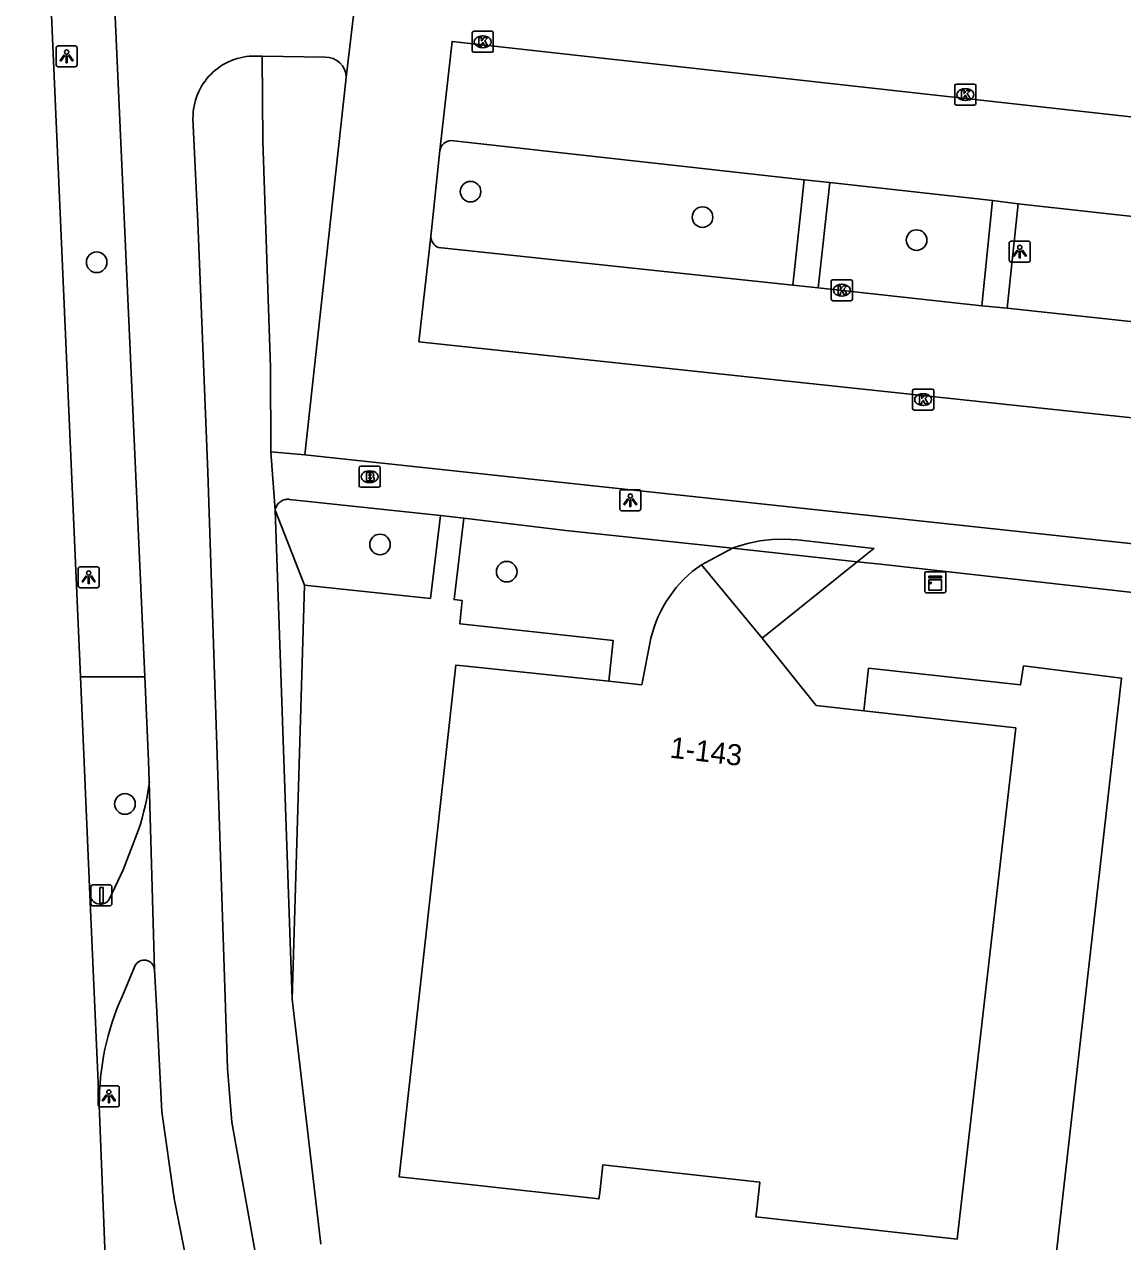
# Model space of a CAD drawing. Extents: x 161928 to 163055, y 386475 to 387428.
# Drawn here: x 161979 to 162031.2, y 386553.8 to 386611.6 of the extents above; entities that cross this region are included whole.
import ezdxf

# ---------------------------------------------------------------- set-up
doc = ezdxf.new("R2010")
doc.units = 0
for name, color, linetype in [('IMGEO_Afsluitpaal', 7, 'Continuous'), ('IMGEO_Berm_groen', 7, 'Continuous'), ('IMGEO_Boom', 7, 'Continuous'), ('IMGEO_Brandkraan', 7, 'Continuous'), ('IMGEO_Fietspad_gesloten', 7, 'Continuous'), ('IMGEO_Groenvoorziening', 7, 'Continuous'), ('IMGEO_Haag', 7, 'Continuous'), ('IMGEO_Kast', 7, 'Continuous'), ('IMGEO_Kolk', 7, 'Continuous'), ('IMGEO_Lichtpunt', 7, 'Continuous'), ('IMGEO_Pand', 7, 'Continuous'), ('IMGEO_Pand_nummerreeks', 7, 'Continuous'), ('IMGEO_Parkeervlak_open', 7, 'Continuous'), ('IMGEO_Rijbaan_lokaal_open', 7, 'Continuous'), ('IMGEO_Rijbaan_regionaal_gesloten', 7, 'Continuous'), ('IMGEO_Voetpad_open', 7, 'Continuous')]:
    doc.layers.add(name, color=color, linetype=linetype)

msp = doc.modelspace()

# ---------------------------------------------------------------- linework, layer by layer
at = {"layer": 'IMGEO_Afsluitpaal'}
for p, q in [((161982.282, 386570.766), (161983.072, 386570.766)), ((161983.072, 386570.766), (161982.282, 386570.766)), ((161982.182, 386569.866), (161982.182, 386570.666)), ((161982.182, 386570.666), (161982.182, 386569.866)), ((161983.172, 386570.666), (161983.172, 386569.866)), ((161983.172, 386569.866), (161983.172, 386570.666)), ((161983.072, 386569.766), (161982.282, 386569.766)), ((161982.282, 386569.766), (161983.072, 386569.766))]:
    msp.add_line(p, q, dxfattribs=at)
msp.add_lwpolyline([(161982.602, 386570.641), (161982.752, 386570.641), (161982.752, 386569.891), (161982.602, 386569.891), (161982.602, 386570.641)], dxfattribs=at)
for centre, start, end in [((161982.282, 386570.666), 90, 180), ((161982.282, 386570.666), 90, 180), ((161983.072, 386570.666), 0, 90), ((161983.072, 386570.666), 360, 90), ((161982.282, 386569.866), 180, 270), ((161982.282, 386569.866), 180, 270), ((161983.072, 386569.866), 270, 0), ((161983.072, 386569.866), 270, 0)]:
    msp.add_arc(centre, 0.1, start, end, dxfattribs=at)
at = {"layer": 'IMGEO_Berm_groen'}
msp.add_lwpolyline([(161981.679, 386580.648), (161984.736, 386580.648)], dxfattribs=at)
at = {"layer": 'IMGEO_Boom'}
for centre in [(162000.2, 386603.683), (162011.21, 386602.474), (162021.372, 386601.382), (161982.451, 386600.33), (161995.902, 386586.928), (162001.915, 386585.635), (161983.794, 386574.606)]:
    msp.add_circle(centre, 0.489, dxfattribs=at)
at = {"layer": 'IMGEO_Brandkraan'}
for p, q in [((161994.908, 386589.719), (161994.908, 386590.571)), ((161994.983, 386590.645), (161995.835, 386590.645)), ((161995.396, 386590.425), (161995.421, 386590.425)), ((161995.909, 386590.571), (161995.909, 386589.719)), ((161995.419, 386589.865), (161995.394, 386589.865)), ((161995.835, 386589.645), (161994.983, 386589.645))]:
    msp.add_line(p, q, dxfattribs=at)
for points in [[(161994.908, 386589.719), (161994.908, 386590.571)], [(161994.983, 386590.645), (161995.835, 386590.645)], [(161995.909, 386590.571), (161995.909, 386589.719)], [(161995.256, 386590.345), (161995.256, 386589.945), (161995.469, 386589.945)], [(161995.487, 386590.345), (161995.256, 386590.345)], [(161995.435, 386590.264), (161995.381, 386590.264), (161995.381, 386590.188)], [(161995.381, 386590.188), (161995.434, 386590.188)], [(161995.443, 386590.112), (161995.381, 386590.112), (161995.381, 386590.031)], [(161995.381, 386590.031), (161995.443, 386590.031)], [(161995.835, 386589.645), (161994.983, 386589.645)]]:
    msp.add_lwpolyline(points, dxfattribs=at)
for centre, radius, start, end in [((161994.985, 386590.569), 0.0765, 91.55205, 178.44795), ((161994.985, 386590.569), 0.0765, 91.55205, 178.44795), ((161995.833, 386590.569), 0.0765, 1.55205, 88.44795), ((161995.833, 386590.569), 0.0765, 1.55205, 88.44795), ((161995.436, 386590.226), 0.0379, 267.82845, 90.93552), ((161995.444, 386590.071), 0.0404, 269.87594, 90.50774), ((161995.475, 386590.196), 0.251, 268.66757, 293.53466), ((161995.491, 386590.2), 0.145, 59.4692, 91.53667), ((161995.516, 386590.247), 0.0922, 285.51372, 58.15012), ((161995.521, 386590.055), 0.105, 301.31148, 78.98903), ((161994.985, 386589.721), 0.0765, 181.55205, 268.44795), ((161994.985, 386589.721), 0.0765, 181.55205, 268.44795), ((161995.833, 386589.721), 0.0765, 271.55205, 358.44795), ((161995.833, 386589.721), 0.0765, 271.55205, 358.44795)]:
    msp.add_arc(centre, radius, start, end, dxfattribs=at)
for centre, major_axis, ratio, start_param, end_param in [((161995.395, 386590.145), (-0.387, 0.002), 0.722429, 4.712389, 7.853982), ((161995.42, 386590.145), (-0.39, 0.002), 0.717154, 1.570796, 4.712389)]:
    msp.add_ellipse(centre, major_axis=major_axis, ratio=ratio, start_param=start_param, end_param=end_param, dxfattribs=at)
at = {"layer": 'IMGEO_Fietspad_gesloten'}
for points in [[(161984.736, 386580.648), (161979.611, 386694.81), (161979.277, 386701.082), (161979.827, 386719.32), (161980.765, 386731.703), (161982.714, 386750), (161987.259, 386790.761)], [(161989.989, 386610.121), (161990.304, 386610.116)], [(161990.304, 386610.116), (161993.298, 386610.068)], [(161992.685, 386538.39), (161992.193, 386540.996), (161988.872, 386559.492), (161988.666, 386562.04), (161987.732, 386590.364), (161987.261, 386602.235), (161987.023, 386607.161)], [(161984.951, 386575.648), (161984.915, 386576.654), (161984.736, 386580.648)], [(161984.951, 386575.648), (161985.195, 386566.729)], [(161989.951, 386536.793), (161989.468, 386538.945), (161986.136, 386555.866), (161985.55, 386559.992), (161985.291, 386565.038), (161985.195, 386566.729)]]:
    msp.add_lwpolyline(points, dxfattribs=at)
for centre, radius, start, end in [((161989.948, 386607.196), 2.925, 89.19514, 180.68884), ((161993.317, 386609.088), 0.98, 1.20388, 91.13678)]:
    msp.add_arc(centre, radius, start, end, dxfattribs=at)
at = {"layer": 'IMGEO_Groenvoorziening'}
for points in [[(161990.927, 386588.562), (161992.319, 386584.995)], [(161999.875, 386588.173), (161999.415, 386584.314), (161999.795, 386584.263), (161999.692, 386583.164), (162000, 386583.13), (162006.968, 386582.364), (162006.765, 386580.431)], [(162018.863, 386579.029), (162019.09, 386581.049), (162026.306, 386580.259), (162026.449, 386581.159), (162031.095, 386580.585), (162027.625, 386549.83)]]:
    msp.add_lwpolyline(points, dxfattribs=at)
at = {"layer": 'IMGEO_Haag'}
for points in [[(161992.319, 386584.995), (161998.295, 386584.369), (161998.765, 386588.307)], [(161991.738, 386565.329), (161992.319, 386584.995)]]:
    msp.add_lwpolyline(points, dxfattribs=at)
at = {"layer": 'IMGEO_Kast'}
for p, q in [((162021.762, 386584.707), (162021.762, 386585.548)), ((162021.762, 386585.548), (162021.762, 386584.707)), ((162021.837, 386585.632), (162022.678, 386585.632)), ((162022.678, 386585.632), (162021.837, 386585.632)), ((162022.762, 386585.557), (162022.762, 386584.716)), ((162022.762, 386584.716), (162022.762, 386585.557)), ((162022.687, 386584.632), (162021.846, 386584.632)), ((162021.846, 386584.632), (162022.687, 386584.632))]:
    msp.add_line(p, q, dxfattribs=at)
for points in [[(162021.957, 386585.422), (162022.557, 386585.422), (162022.557, 386585.337), (162021.957, 386585.337), (162021.957, 386585.422)], [(162021.957, 386585.247), (162022.557, 386585.247), (162022.557, 386584.758), (162021.957, 386584.758), (162021.957, 386585.247)]]:
    msp.add_lwpolyline(points, dxfattribs=at)
msp.add_circle((162022.041, 386585.096), 0.0377, dxfattribs=at)
for centre, start, end in [((162021.84, 386585.554), 92.4484, 184.28452), ((162021.84, 386585.554), 92.4484, 184.28452), ((162022.684, 386585.554), 2.4484, 94.28452), ((162022.684, 386585.554), 2.4484, 94.28452), ((162021.84, 386584.71), 182.4484, 274.28452), ((162021.84, 386584.71), 182.4484, 274.28452), ((162022.684, 386584.71), 272.4484, 4.28452), ((162022.684, 386584.71), 272.4484, 4.28452)]:
    msp.add_arc(centre, 0.0779, start, end, dxfattribs=at)
at = {"layer": 'IMGEO_Kolk'}
for p, q in [((162000.278, 386610.373), (162000.278, 386611.225)), ((162000.353, 386611.299), (162001.205, 386611.299)), ((162001.279, 386611.225), (162001.279, 386610.373)), ((162000.766, 386611.079), (162000.791, 386611.079)), ((162001.205, 386610.299), (162000.353, 386610.299)), ((162000.789, 386610.519), (162000.764, 386610.519)), ((162023.186, 386607.867), (162023.186, 386608.719)), ((162023.261, 386608.793), (162024.113, 386608.793)), ((162023.674, 386608.573), (162023.699, 386608.573)), ((162024.187, 386608.719), (162024.187, 386607.867)), ((162024.113, 386607.793), (162023.261, 386607.793)), ((162023.697, 386608.013), (162023.672, 386608.013)), ((162017.324, 386598.576), (162017.324, 386599.428)), ((162017.399, 386599.502), (162018.251, 386599.502)), ((162017.812, 386599.282), (162017.837, 386599.282)), ((162018.325, 386599.428), (162018.325, 386598.576)), ((162018.251, 386598.502), (162017.399, 386598.502)), ((162017.835, 386598.722), (162017.81, 386598.722)), ((162021.182, 386593.382), (162021.182, 386594.234)), ((162021.257, 386594.308), (162022.109, 386594.308)), ((162021.67, 386594.088), (162021.695, 386594.088)), ((162022.183, 386594.234), (162022.183, 386593.382)), ((162022.109, 386593.308), (162021.257, 386593.308)), ((162021.693, 386593.528), (162021.668, 386593.528))]:
    msp.add_line(p, q, dxfattribs=at)
for points in [[(162000.278, 386610.373), (162000.278, 386611.225)], [(162000.353, 386611.299), (162001.205, 386611.299)], [(162001.279, 386611.225), (162001.279, 386610.373)], [(162000.599, 386610.999), (162000.722, 386610.999), (162000.722, 386610.848), (162000.852, 386610.999), (162001.016, 386610.999), (162000.87, 386610.848), (162001.023, 386610.599), (162000.871, 386610.599), (162000.786, 386610.763), (162000.722, 386610.696), (162000.722, 386610.599), (162000.599, 386610.599), (162000.599, 386610.999)], [(162001.205, 386610.299), (162000.353, 386610.299)], [(162023.186, 386607.867), (162023.186, 386608.719)], [(162023.261, 386608.793), (162024.113, 386608.793)], [(162023.507, 386608.493), (162023.63, 386608.493), (162023.63, 386608.342), (162023.76, 386608.493), (162023.924, 386608.493), (162023.778, 386608.342), (162023.931, 386608.093), (162023.779, 386608.093), (162023.694, 386608.257), (162023.63, 386608.19), (162023.63, 386608.093), (162023.507, 386608.093), (162023.507, 386608.493)], [(162024.187, 386608.719), (162024.187, 386607.867)], [(162024.113, 386607.793), (162023.261, 386607.793)], [(162017.324, 386598.576), (162017.324, 386599.428)], [(162017.399, 386599.502), (162018.251, 386599.502)], [(162017.645, 386599.202), (162017.768, 386599.202), (162017.768, 386599.051), (162017.898, 386599.202), (162018.062, 386599.202), (162017.916, 386599.051), (162018.069, 386598.802), (162017.917, 386598.802), (162017.832, 386598.966), (162017.768, 386598.899), (162017.768, 386598.802), (162017.645, 386598.802), (162017.645, 386599.202)], [(162018.325, 386599.428), (162018.325, 386598.576)], [(162018.251, 386598.502), (162017.399, 386598.502)], [(162021.182, 386593.382), (162021.182, 386594.234)], [(162021.257, 386594.308), (162022.109, 386594.308)], [(162021.503, 386594.008), (162021.626, 386594.008), (162021.626, 386593.857), (162021.756, 386594.008), (162021.92, 386594.008), (162021.774, 386593.857), (162021.927, 386593.608), (162021.775, 386593.608), (162021.69, 386593.772), (162021.626, 386593.705), (162021.626, 386593.608), (162021.503, 386593.608), (162021.503, 386594.008)], [(162022.183, 386594.234), (162022.183, 386593.382)], [(162022.109, 386593.308), (162021.257, 386593.308)]]:
    msp.add_lwpolyline(points, dxfattribs=at)
for centre, start, end in [((162000.355, 386611.223), 91.55205, 178.44795), ((162000.355, 386611.223), 91.55205, 178.44795), ((162001.203, 386611.223), 1.55205, 88.44795), ((162001.203, 386611.223), 1.55205, 88.44795), ((162000.355, 386610.375), 181.55205, 268.44795), ((162000.355, 386610.375), 181.55205, 268.44795), ((162001.203, 386610.375), 271.55205, 358.44795), ((162001.203, 386610.375), 271.55205, 358.44795), ((162023.263, 386608.717), 91.55205, 178.44795), ((162023.263, 386608.717), 91.55205, 178.44795), ((162024.111, 386608.717), 1.55205, 88.44795), ((162024.111, 386608.717), 1.55205, 88.44795), ((162023.263, 386607.869), 181.55205, 268.44795), ((162023.263, 386607.869), 181.55205, 268.44795), ((162024.111, 386607.869), 271.55205, 358.44795), ((162024.111, 386607.869), 271.55205, 358.44795), ((162017.401, 386599.426), 91.55205, 178.44795), ((162017.401, 386599.426), 91.55205, 178.44795), ((162018.249, 386599.426), 1.55205, 88.44795), ((162018.249, 386599.426), 1.55205, 88.44795), ((162017.401, 386598.578), 181.55205, 268.44795), ((162017.401, 386598.578), 181.55205, 268.44795), ((162018.249, 386598.578), 271.55205, 358.44795), ((162018.249, 386598.578), 271.55205, 358.44795), ((162021.259, 386594.232), 91.55205, 178.44795), ((162021.259, 386594.232), 91.55205, 178.44795), ((162022.107, 386594.232), 1.55205, 88.44795), ((162022.107, 386594.232), 1.55205, 88.44795), ((162021.259, 386593.384), 181.55205, 268.44795), ((162021.259, 386593.384), 181.55205, 268.44795), ((162022.107, 386593.384), 271.55205, 358.44795), ((162022.107, 386593.384), 271.55205, 358.44795)]:
    msp.add_arc(centre, 0.0765, start, end, dxfattribs=at)
for centre, major_axis, ratio, start_param, end_param in [((162000.765, 386610.799), (-0.387, 0.002), 0.722429, 4.712389, 7.853982), ((162000.79, 386610.799), (-0.39, 0.002), 0.717154, 1.570796, 4.712389), ((162023.673, 386608.293), (-0.387, 0.002), 0.722429, 4.712389, 7.853982), ((162023.698, 386608.293), (-0.39, 0.002), 0.717154, 1.570796, 4.712389), ((162017.811, 386599.002), (-0.387, 0.002), 0.722429, 4.712389, 7.853982), ((162017.836, 386599.002), (-0.39, 0.002), 0.717154, 1.570796, 4.712389), ((162021.669, 386593.808), (-0.387, 0.002), 0.722429, 4.712389, 7.853982), ((162021.694, 386593.808), (-0.39, 0.002), 0.717154, 1.570796, 4.712389)]:
    msp.add_ellipse(centre, major_axis=major_axis, ratio=ratio, start_param=start_param, end_param=end_param, dxfattribs=at)
at = {"layer": 'IMGEO_Lichtpunt'}
for p, q in [((161980.527, 386610.512), (161980.527, 386609.705)), ((161980.527, 386610.512), (161980.527, 386609.705)), ((161981.429, 386610.607), (161980.621, 386610.607)), ((161981.429, 386610.607), (161980.621, 386610.607)), ((161981.523, 386609.705), (161981.523, 386610.512)), ((161981.523, 386609.705), (161981.523, 386610.512)), ((161980.621, 386609.611), (161981.429, 386609.611)), ((161980.621, 386609.611), (161981.429, 386609.611)), ((162025.772, 386601.24), (162025.772, 386600.433)), ((162025.772, 386601.24), (162025.772, 386600.433)), ((162026.674, 386601.335), (162025.866, 386601.335)), ((162026.674, 386601.335), (162025.866, 386601.335)), ((162026.768, 386600.433), (162026.768, 386601.24)), ((162026.768, 386600.433), (162026.768, 386601.24)), ((162025.866, 386600.339), (162026.674, 386600.339)), ((162025.866, 386600.339), (162026.674, 386600.339)), ((162007.282, 386589.433), (162007.282, 386588.626)), ((162007.282, 386589.433), (162007.282, 386588.626)), ((162008.184, 386589.528), (162007.376, 386589.528)), ((162008.184, 386589.528), (162007.376, 386589.528)), ((162008.278, 386588.626), (162008.278, 386589.433)), ((162008.278, 386588.626), (162008.278, 386589.433)), ((162007.376, 386588.532), (162008.184, 386588.532)), ((162007.376, 386588.532), (162008.184, 386588.532)), ((161982.477, 386585.869), (161981.669, 386585.869)), ((161982.477, 386585.869), (161981.669, 386585.869)), ((161981.575, 386585.774), (161981.575, 386584.967)), ((161981.575, 386585.774), (161981.575, 386584.967)), ((161982.571, 386584.967), (161982.571, 386585.774)), ((161982.571, 386584.967), (161982.571, 386585.774)), ((161981.669, 386584.873), (161982.477, 386584.873)), ((161981.669, 386584.873), (161982.477, 386584.873)), ((161982.53, 386561.125), (161982.53, 386560.318)), ((161982.53, 386561.125), (161982.53, 386560.318)), ((161983.432, 386561.22), (161982.624, 386561.22)), ((161983.432, 386561.22), (161982.624, 386561.22)), ((161983.526, 386560.318), (161983.526, 386561.125)), ((161983.526, 386560.318), (161983.526, 386561.125)), ((161982.624, 386560.224), (161983.432, 386560.224)), ((161982.624, 386560.224), (161983.432, 386560.224))]:
    msp.add_line(p, q, dxfattribs=at)
for points in [[(161980.901, 386610.176), (161980.94, 386610.148), (161980.752, 386609.886), (161980.714, 386609.913), (161980.901, 386610.176)], [(161981.003, 386610.128), (161981.05, 386610.128), (161981.05, 386609.806), (161981.003, 386609.806), (161981.003, 386610.128)], [(161981.113, 386610.148), (161981.151, 386610.175), (161981.338, 386609.913), (161981.299, 386609.885), (161981.113, 386610.148)], [(162026.146, 386600.904), (162026.185, 386600.876), (162025.997, 386600.614), (162025.959, 386600.641), (162026.146, 386600.904)], [(162026.248, 386600.856), (162026.295, 386600.856), (162026.295, 386600.534), (162026.248, 386600.534), (162026.248, 386600.856)], [(162026.358, 386600.876), (162026.396, 386600.903), (162026.583, 386600.641), (162026.544, 386600.613), (162026.358, 386600.876)], [(162007.656, 386589.097), (162007.695, 386589.069), (162007.507, 386588.807), (162007.469, 386588.834), (162007.656, 386589.097)], [(162007.758, 386589.049), (162007.805, 386589.049), (162007.805, 386588.727), (162007.758, 386588.727), (162007.758, 386589.049)], [(162007.868, 386589.069), (162007.906, 386589.096), (162008.093, 386588.834), (162008.054, 386588.806), (162007.868, 386589.069)], [(161981.949, 386585.438), (161981.988, 386585.41), (161981.8, 386585.148), (161981.762, 386585.175), (161981.949, 386585.438)], [(161982.051, 386585.39), (161982.098, 386585.39), (161982.098, 386585.068), (161982.051, 386585.068), (161982.051, 386585.39)], [(161982.161, 386585.41), (161982.199, 386585.437), (161982.386, 386585.175), (161982.347, 386585.147), (161982.161, 386585.41)], [(161982.904, 386560.789), (161982.943, 386560.761), (161982.755, 386560.499), (161982.717, 386560.526), (161982.904, 386560.789)], [(161983.006, 386560.741), (161983.053, 386560.741), (161983.053, 386560.419), (161983.006, 386560.419), (161983.006, 386560.741)], [(161983.116, 386560.761), (161983.154, 386560.788), (161983.341, 386560.526), (161983.302, 386560.498), (161983.116, 386560.761)]]:
    msp.add_lwpolyline(points, dxfattribs=at)
for centre in [(161981.026, 386610.31), (162026.271, 386601.038), (162007.781, 386589.231), (161982.074, 386585.572), (161983.029, 386560.923)]:
    msp.add_circle(centre, 0.0994, dxfattribs=at)
for centre, start, end in [((161980.621, 386610.512), 90, 180), ((161980.621, 386610.512), 90, 180), ((161981.429, 386610.512), 0, 90), ((161981.429, 386610.512), 0, 90), ((161980.621, 386609.705), 180, 270), ((161980.621, 386609.705), 180, 270), ((161981.429, 386609.705), 270, 0), ((161981.429, 386609.705), 270, 360), ((162025.866, 386601.24), 90, 180), ((162025.866, 386601.24), 90, 180), ((162026.674, 386601.24), 0, 90), ((162026.674, 386601.24), 0, 90), ((162025.866, 386600.433), 180, 270), ((162025.866, 386600.433), 180, 270), ((162026.674, 386600.433), 270, 0), ((162026.674, 386600.433), 270, 360), ((162007.376, 386589.433), 90, 180), ((162007.376, 386589.433), 90, 180), ((162008.184, 386589.433), 0, 90), ((162008.184, 386589.433), 0, 90), ((162007.376, 386588.626), 180, 270), ((162007.376, 386588.626), 180, 270), ((162008.184, 386588.626), 270, 0), ((162008.184, 386588.626), 270, 360), ((161981.669, 386585.774), 90, 180), ((161981.669, 386585.774), 90, 180), ((161982.477, 386585.774), 0, 90), ((161982.477, 386585.774), 0, 90), ((161981.669, 386584.967), 180, 270), ((161981.669, 386584.967), 180, 270), ((161982.477, 386584.967), 270, 0), ((161982.477, 386584.967), 270, 360), ((161982.624, 386561.125), 90, 180), ((161982.624, 386561.125), 90, 180), ((161983.432, 386561.125), 0, 90), ((161983.432, 386561.125), 0, 90), ((161982.624, 386560.318), 180, 270), ((161982.624, 386560.318), 180, 270), ((161983.432, 386560.318), 270, 0), ((161983.432, 386560.318), 270, 360)]:
    msp.add_arc(centre, 0.0946, start, end, dxfattribs=at)
at = {"layer": 'IMGEO_Pand'}
for points in [[(162014.04, 386582.484), (162011.16, 386585.966)], [(162008.764, 386582.485), (162008.329, 386580.266), (162006.765, 386580.431)], [(162014.04, 386582.484), (162016.608, 386579.283), (162018.863, 386579.029)], [(162006.765, 386580.431), (162000, 386581.141), (161999.498, 386581.194), (161996.81, 386556.9), (162000, 386556.547), (162006.295, 386555.85), (162006.329, 386556.157), (162006.474, 386557.466), (162013.927, 386556.641), (162013.782, 386555.331), (162013.745, 386554.997), (162023.303, 386553.939), (162026.081, 386578.217), (162018.863, 386579.029)]]:
    msp.add_lwpolyline(points, dxfattribs=at)
msp.add_arc((162014.478, 386581.117), 5.876, 124.38506, 166.53505, dxfattribs=at)
at = {"layer": 'IMGEO_Parkeervlak_open'}
for points in [[(162016.03, 386604.242), (161999.268, 386606.107)], [(162024.983, 386603.255), (162017.258, 386604.11)], [(162045.654, 386600.958), (162026.189, 386603.106)], [(162015.502, 386599.239), (161998.676, 386601.032)], [(162024.475, 386598.261), (162016.702, 386599.111)], [(162045.141, 386596.051), (162025.674, 386598.142)]]:
    msp.add_lwpolyline(points, dxfattribs=at)
for centre, radius, start, end in [((161999.287, 386605.562), 0.545, 92.01404, 171.47152), ((161998.887, 386601.567), 0.575, 182.11809, 248.49196)]:
    msp.add_arc(centre, radius, start, end, dxfattribs=at)
at = {"layer": 'IMGEO_Rijbaan_lokaal_open'}
for points in [[(161994.297, 386609.109), (161994.735, 386612.864)], [(161998.748, 386605.643), (161999.322, 386610.817), (162046.661, 386605.563), (162046.089, 386600.399)], [(161992.335, 386591.182), (161994.297, 386609.109)], [(161998.748, 386605.643), (161998.312, 386601.546)], [(161998.312, 386601.546), (161997.747, 386596.555), (162045.121, 386591.495), (162045.666, 386596.482)], [(162048.718, 386585.13), (162044.778, 386585.553), (161992.335, 386591.182)]]:
    msp.add_lwpolyline(points, dxfattribs=at)
at = {"layer": 'IMGEO_Rijbaan_regionaal_gesloten'}
for points in [[(161981.679, 386580.648), (161976.551, 386697.302), (161974.502, 386742.455), (161974.558, 386746.864), (161974.908, 386750), (161979.57, 386791.732)], [(161982.134, 386570.305), (161981.679, 386580.648)], [(161982.576, 386560.302), (161982.134, 386570.305)], [(161983.349, 386541.334), (161983.236, 386543.52), (161982.576, 386560.302)]]:
    msp.add_lwpolyline(points, dxfattribs=at)
at = {"layer": 'IMGEO_Voetpad_open'}
for points in [[(161990.304, 386610.116), (161990.335, 386606.078), (161990.699, 386595.336), (161990.724, 386591.319)], [(162015.502, 386599.239), (162016.03, 386604.242)], [(162017.258, 386604.11), (162016.03, 386604.242)], [(162017.258, 386604.11), (162016.702, 386599.111)], [(162024.475, 386598.261), (162024.983, 386603.255)], [(162026.189, 386603.106), (162024.983, 386603.255)], [(162026.189, 386603.106), (162025.674, 386598.142)], [(162016.702, 386599.111), (162015.502, 386599.239)], [(162025.674, 386598.142), (162024.475, 386598.261)], [(161992.335, 386591.182), (161990.724, 386591.319)], [(161990.724, 386591.319), (161990.927, 386588.562)], [(161990.927, 386588.562), (161990.93, 386588.579), (161990.942, 386588.632), (161990.96, 386588.684), (161990.981, 386588.734), (161991.007, 386588.781), (161991.037, 386588.827), (161991.071, 386588.869), (161991.109, 386588.908), (161991.15, 386588.944), (161991.194, 386588.975), (161991.241, 386589.003), (161991.29, 386589.026), (161991.341, 386589.045), (161991.393, 386589.06), (161991.447, 386589.069), (161991.501, 386589.074), (161991.555, 386589.074), (161991.609, 386589.069), (161998.765, 386588.307)], [(161990.927, 386588.562), (161991.738, 386565.329)], [(161998.765, 386588.307), (161999.875, 386588.173)], [(161999.875, 386588.173), (162004.717, 386587.597), (162012.629, 386586.747)], [(162012.629, 386586.747), (162012.765, 386586.797), (162013.339, 386586.973), (162013.926, 386587.098), (162014.522, 386587.169), (162015.122, 386587.187), (162015.721, 386587.151), (162019.344, 386586.743), (162018.556, 386586.11)], [(162011.16, 386585.966), (162012.629, 386586.747)], [(162018.556, 386586.11), (162012.629, 386586.747)], [(162018.556, 386586.11), (162014.04, 386582.484)], [(162018.556, 386586.11), (162019.655, 386585.992), (162043.611, 386583.297), (162049.757, 386582.761)], [(161983.063, 386570.104), (161983.709, 386571.47), (161984.439, 386573.369)], [(161984.264, 386566.909), (161983.674, 386565.486)], [(161993.087, 386553.7), (161991.738, 386565.329)]]:
    msp.add_lwpolyline(points, dxfattribs=at)
for centre, radius, start, end in [((161972.452, 386577.259), 12.603, 342.02089, 352.65543), ((161982.627, 386570.337), 0.494, 183.72786, 331.85528), ((161984.706, 386566.698), 0.49, 3.62636, 154.48848), ((161994.985, 386560.382), 12.409, 155.71298, 180.36937)]:
    msp.add_arc(centre, radius, start, end, dxfattribs=at)

# ---------------------------------------------------------------- texts
at = {"layer": 'IMGEO_Pand_nummerreeks'}
msp.add_text('1-143', height=1, rotation=353.22874, dxfattribs=at).set_placement((162009.628, 386576.809))

doc.saveas('drawing.dxf')
